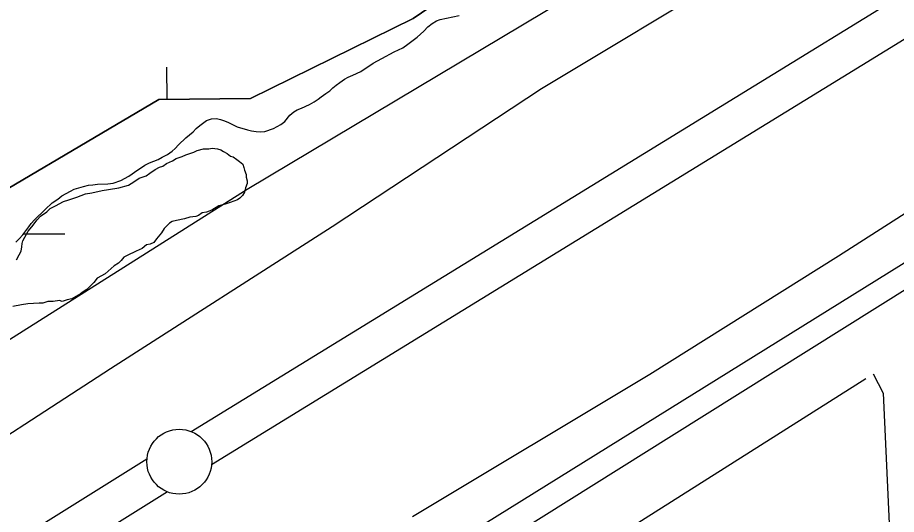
# Model space of a CAD drawing. Extents: x 3281947 to 3319794, y 715894 to 741249.
# Drawn here: x 3306322 to 3306999, y 727666 to 728049 of the extents above; entities that cross this region are included whole.
import ezdxf

# ---------------------------------------------------------------- set-up
doc = ezdxf.new("R2010")
doc.units = 0
for name, color, linetype in [('V-BORW-LINE', 7, 'Continuous'), ('V-LEVE-TOET', 7, 'Continuous'), ('V-ROAD-CNTR', 7, 'Continuous'), ('V-SITE-VEGE', 7, 'Continuous'), ('V-SURV-LINE', 7, 'Continuous'), ('V-TOPO-SHOR', 7, 'Continuous'), ('V-WETL-SWMP', 7, 'Continuous')]:
    doc.layers.add(name, color=color, linetype=linetype)

msp = doc.modelspace()

# ---------------------------------------------------------------- linework, layer by layer
at = {"layer": 'V-BORW-LINE'}
msp.add_line((3306437.59, 727985.85), (3306437.34, 728010.85), dxfattribs=at)
for points in [[(3307038.84, 728358.95), (3306980.72, 728327.26), (3306957.85, 728273.51), (3306627.17, 728048.18), (3306501.97, 727986.5), (3306431.25, 727985.79), (3306259.71, 727884.51)], [(3306259.71, 727884.51), (3306431.25, 727985.79), (3306501.97, 727986.5), (3306627.17, 728048.18), (3306957.85, 728273.51), (3306980.72, 728327.26), (3307038.84, 728358.95)]]:
    msp.add_lwpolyline(points, dxfattribs=at)
at = {"layer": 'V-LEVE-TOET'}
for points in [[(3308156.28, 728799.56), (3308034.78, 728748.74), (3307960.77, 728715.52), (3307876.27, 728678.94), (3307842.69, 728663.36), (3307819.6, 728650.94), (3307773.4, 728625.54), (3307699.92, 728586.23), (3307630.24, 728545.95), (3307483.42, 728460.29), (3307334.28, 728369.31), (3307166.62, 728265.71), (3307029.92, 728185.88), (3306875.58, 728084.1), (3306726.07, 727994.07), (3306564.86, 727887.77), (3306393.93, 727778.28), (3306252.4, 727686.12), (3306172.76, 727636.57)], [(3308083.13, 728529.29), (3308009.29, 728493.22), (3307912.33, 728442.06), (3307807.56, 728387.54), (3307696.79, 728317.44), (3307645.4, 728281.04), (3307628.58, 728269.54), (3307572.84, 728237.92), (3307443.77, 728162.04), (3307343.91, 728102.54), (3307144.18, 727980.1), (3307041.65, 727920.81), (3306954.75, 727865.02), (3306809.42, 727773.84), (3306626.5, 727664.24)]]:
    msp.add_lwpolyline(points, dxfattribs=at)
at = {"layer": 'V-ROAD-CNTR'}
msp.add_lwpolyline([(3305016.11, 726614.74), (3305542.09, 726929.36), (3305916.17, 727160.29), (3306041.67, 727235.6), (3306488.6, 727514.85), (3306826.19, 727726.46), (3307143.4, 727925.52), (3307501.18, 728139.53), (3307761.95, 728300.65), (3307861.8, 728362.55)], dxfattribs=at)
at = {"layer": 'V-SITE-VEGE'}
for points in [[(3306476.43, 727947.7), (3306479.13, 727947.01), (3306481.15, 727945.64), (3306483.85, 727944.27), (3306486.54, 727942.23), (3306488.56, 727941.54), (3306491.26, 727939.49), (3306493.28, 727938.13), (3306495.97, 727936.09), (3306496.63, 727933.38), (3306497.29, 727931.35), (3306498.62, 727927.96), (3306498.61, 727925.93), (3306499.27, 727923.22), (3306499.26, 727921.19), (3306497.89, 727917.82), (3306497.19, 727914.45), (3306495.82, 727911.75), (3306493.78, 727909.74), (3306491.74, 727908.4), (3306486.32, 727906.4), (3306482.26, 727905.07), (3306477.52, 727903.75), (3306472.09, 727900.41), (3306468.02, 727899.08), (3306464.64, 727898.42), (3306461.92, 727896.41), (3306459.89, 727895.75), (3306455.16, 727895.1), (3306451.09, 727893.77), (3306445, 727892.46), (3306441.61, 727891.8), (3306439.58, 727890.46), (3306435.5, 727886.43), (3306433.45, 727883.06), (3306429.36, 727878.36), (3306427.32, 727875.66), (3306424.61, 727874.33), (3306421.9, 727873.67), (3306418.5, 727870.98), (3306413.76, 727868.99), (3306406.98, 727865.65), (3306404.27, 727864.31), (3306402.22, 727861.62), (3306400.18, 727859.61), (3306396.79, 727857.6), (3306389.99, 727851.56), (3306383.89, 727848.21), (3306381.16, 727844.85), (3306377.76, 727841.49), (3306375.72, 727839.47), (3306373, 727837.46), (3306370.97, 727836.12), (3306364.18, 727832.11), (3306360.8, 727831.45), (3306356.73, 727830.13), (3306354.71, 727830.81), (3306349.98, 727830.17), (3306347.95, 727830.18), (3306345.92, 727830.19), (3306341.85, 727828.86), (3306339.15, 727828.88), (3306330.36, 727828.26), (3306325.62, 727827.61), (3306318.85, 727826.3)], [(3306321.78, 727862.11), (3306323.83, 727866.15), (3306325.2, 727868.85), (3306325.89, 727872.23), (3306325.91, 727874.93), (3306326.6, 727876.95), (3306327.97, 727879.65), (3306330.7, 727884.37), (3306333.43, 727887.73), (3306337.52, 727893.11), (3306340.23, 727895.8), (3306344.99, 727899.15), (3306347.71, 727901.84), (3306351.78, 727903.84), (3306357.88, 727907.19), (3306361.95, 727908.52), (3306368.04, 727910.5), (3306374.82, 727913.17), (3306379.56, 727913.81), (3306387.68, 727915.79), (3306392.42, 727916.44), (3306400.54, 727917.74), (3306407.98, 727919.73), (3306412.06, 727922.41), (3306416.13, 727925.08), (3306421.55, 727927.08), (3306424.27, 727929.09), (3306428.34, 727931.77), (3306431.73, 727933.78), (3306434.44, 727934.44), (3306437.16, 727936.45), (3306441.9, 727938.45), (3306444.62, 727940.46), (3306449.36, 727941.78), (3306452.07, 727943.12), (3306458.17, 727945.11), (3306460.88, 727946.44), (3306465.62, 727947.77), (3306469.67, 727947.74), (3306472.38, 727948.4), (3306476.43, 727947.7)]]:
    msp.add_lwpolyline(points, dxfattribs=at)
at = {"layer": 'V-SURV-LINE'}
for points in [[(3306456.2, 727729.88), (3307815.46, 728565.44)], [(3307831.18, 728539.9), (3306471.93, 727704.33)], [(3304837.61, 726717.68), (3306422.13, 727708.75)], [(3306438.05, 727683.33), (3304853.53, 726692.26)]]:
    msp.add_lwpolyline(points, dxfattribs=at)
msp.add_circle((3306447.04, 727706.64), 25, dxfattribs=at)
at = {"layer": 'V-TOPO-SHOR'}
msp.add_line((3306718.01, 727607.67), (3306975.68, 727770.64), dxfattribs=at)
for points in [[(3306006.86, 727239.34), (3306420.5, 727496.2), (3307096.11, 727916.35), (3307624.32, 728236.92)], [(3306981.32, 727774.47), (3306989.02, 727759.41), (3307000.64, 727507.99), (3307014.67, 727197.97), (3307038.88, 726583.56)]]:
    msp.add_lwpolyline(points, dxfattribs=at)
at = {"layer": 'V-WETL-SWMP'}
msp.add_line((3306327.15, 727882.34), (3306358.8, 727882.34), dxfattribs=at)
for points in [[(3305786.61, 727465.71), (3306499.4, 727916.65), (3307120.83, 728288.1), (3307711.9, 728668.79), (3307802.08, 728708.91), (3307843.41, 728774.52), (3307681.83, 728959.62), (3307631.73, 728989.71), (3307471.4, 728879.39), (3307491.44, 728909.48), (3307481.42, 728949.59), (3307371.19, 728969.65)], [(3306321.28, 727875.75), (3306323.77, 727878.4), (3306326.45, 727881.42), (3306331.25, 727887.67), (3306332.97, 727890.14), (3306335.46, 727892.97), (3306343.69, 727901.1), (3306349.24, 727906.21), (3306353.44, 727909.03), (3306356.69, 727911.49), (3306363.18, 727915.25), (3306366.05, 727916.57), (3306373.29, 727918.81), (3306377.1, 727919.73), (3306380.33, 727920.09), (3306384.14, 727920.45), (3306391.94, 727920.78), (3306396.13, 727921.33), (3306402.04, 727923.39), (3306408.15, 727926.77), (3306410.83, 727928.47), (3306414.46, 727931.11), (3306417.13, 727932.81), (3306420.38, 727935.07), (3306424.19, 727936.95), (3306430.68, 727939.57), (3306433.92, 727941.26), (3306437.93, 727943.52), (3306441.56, 727945.97), (3306443.86, 727948.05), (3306446.35, 727950.89), (3306452.09, 727956.18), (3306454.95, 727958.45), (3306457.63, 727960.9), (3306460.12, 727963.55), (3306462.8, 727965.82), (3306467.96, 727969.59), (3306471.77, 727970.9), (3306475.77, 727971.07), (3306478.81, 727970.48), (3306481.84, 727969.32), (3306484.88, 727967.97), (3306491.71, 727964.69), (3306499.5, 727962.55), (3306502.72, 727961.77), (3306506.15, 727961.18), (3306509.38, 727960.78), (3306512.99, 727961.14), (3306519.48, 727963.57), (3306522.34, 727964.88), (3306525.2, 727966.58), (3306528.26, 727968.84), (3306532.1, 727973.76), (3306535.15, 727976.22), (3306537.83, 727977.72), (3306541.07, 727979.04), (3306547.37, 727982.04), (3306550.8, 727983.92), (3306553.86, 727986), (3306556.34, 727987.88), (3306559.97, 727990.33), (3306562.84, 727992.6), (3306565.33, 727994.87), (3306567.81, 727996.95), (3306570.68, 727999.02), (3306574.31, 728001.47), (3306576.98, 728002.98), (3306580.6, 728004.48), (3306586.9, 728007.48), (3306596.45, 728013.7), (3306602.94, 728017.47), (3306612.48, 728022.55), (3306615.92, 728024.05), (3306619.16, 728025.74), (3306622.98, 728028.38), (3306630.25, 728033.85), (3306635.41, 728038.58), (3306638.48, 728041.79), (3306641.73, 728044.43), (3306645.16, 728046.51), (3306648.02, 728047.44), (3306662.5, 728050.58)]]:
    msp.add_lwpolyline(points, dxfattribs=at)

doc.saveas('drawing.dxf')
